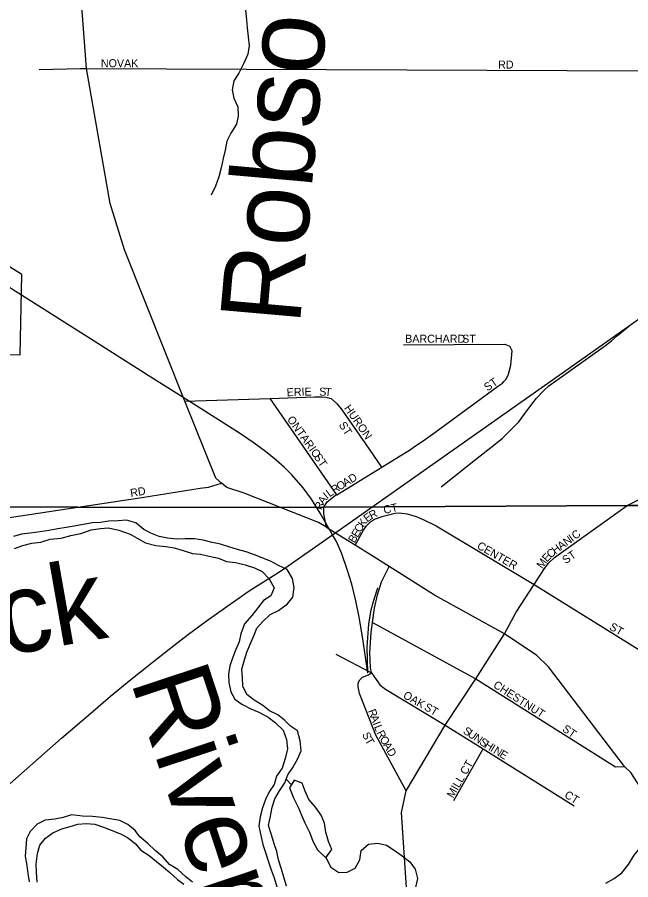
# Model space of a CAD drawing. Extents: x 1857828 to 2277390, y 930619 to 1324581.
# Drawn here: x 2087980 to 2091813, y 1190967 to 1196352 of the extents above; entities that cross this region are included whole.
import ezdxf

# ---------------------------------------------------------------- set-up
doc = ezdxf.new("R2010")
doc.units = 0
for name, color, linetype in [('GM_X_City_Street', 7, 'Continuous'), ('GM_X_City_Street_Text', 7, 'Continuous'), ('GM_X_Corporation', 7, 'Continuous'), ('GM_X_Major_River', 7, 'Continuous'), ('GM_X_Major_River_Text', 7, 'Continuous'), ('GM_X_Minor_Lake', 7, 'Continuous'), ('GM_X_Minor_River', 7, 'Continuous'), ('GM_X_Minor_River_Text', 7, 'Continuous'), ('GM_X_Rail_Line', 7, 'Continuous'), ('GM_X_State_Route', 7, 'Continuous'), ('GM_X_Township', 7, 'Continuous')]:
    doc.layers.add(name, color=color, linetype=linetype)

msp = doc.modelspace()

# ---------------------------------------------------------------- linework, layer by layer
at = {"layer": 'GM_X_City_Street'}
for points in [[(2088116.6, 1196026.9), (2088375.8, 1196032.1), (2088380.1, 1196032.2)], [(2088380.1, 1196032.2), (2088412.1, 1196032.9), (2091912.6, 1196016.9)], [(2090393.4, 1194306.3), (2091025.6, 1194311.7), (2091057.6, 1194299.5)], [(2089912.7, 1193166.6), (2089896.1, 1193251.4), (2089894.2, 1193271.5), (2089894.3, 1193281.1), (2089895.9, 1193293.1), (2089900.4, 1193303.5), (2089916.5, 1193327.5), (2089968.7, 1193367.4), (2089975.4, 1193371.5), (2090257.2, 1193544.2), (2090362, 1193608.4), (2090430.3, 1193650.3), (2090468.4, 1193676.2), (2090516.6, 1193708.1), (2090588.9, 1193759.9), (2090980.4, 1194047.1), (2091010.5, 1194067), (2091020.5, 1194079), (2091034.6, 1194093), (2091048.8, 1194123), (2091063, 1194181.1), (2091071.5, 1194269.4), (2091057.6, 1194299.5)], [(2089027.2, 1193954.7), (2089559.2, 1193972.4), (2089837.6, 1193981.7), (2089883.6, 1193981.5), (2089907.6, 1193979.4), (2089941.6, 1193971.3)], [(2089975.4, 1193371.5), (2089559.2, 1193972.4)], [(2090257.2, 1193544.2), (2090158.4, 1193689.5), (2090005.3, 1193906.8), (2089981.4, 1193937), (2089941.6, 1193971.3)], [(2086500.1, 1193286.2), (2086579.8, 1193278), (2086652.5, 1193259), (2087022.1, 1193124.9), (2087054.2, 1193117.1), (2087076.3, 1193111.2), (2087100.3, 1193107.4), (2087168.4, 1193111.8), (2087254.4, 1193126.4), (2088358.9, 1193293.8), (2088759.1, 1193354.5), (2089123.2, 1193412.9), (2089175.2, 1193419.3), (2089255.9, 1193444)], [(2091024.9, 1192502.2), (2091097.8, 1192638.7), (2091208.4, 1192810.4), (2091274.3, 1192911.6), (2091300.1, 1192946.9), (2091335.4, 1192979.8), (2091789.5, 1193303.9), (2091899.1, 1193358.5)], [(2090090.6, 1193055.3), (2090143.8, 1193150), (2090161.9, 1193176.1), (2090172, 1193188), (2090186, 1193202), (2090212.1, 1193218), (2090266.2, 1193237.8), (2090316.3, 1193249.6), (2090340.4, 1193255.5), (2090366.4, 1193257.4), (2090416.4, 1193251.2)], [(2090416.4, 1193251.2), (2090472.3, 1193234.9), (2090516.3, 1193216.7), (2090596.1, 1193176.2), (2091208.4, 1192810.4), (2091885.9, 1192389.3)], [(2090409.1, 1191522.6), (2090219.7, 1191870.1), (2090140.7, 1192070.9), (2090118.9, 1192129.2), (2090109.1, 1192171.4), (2090109.2, 1192197.5), (2090119.3, 1192215.5), (2090137.4, 1192231.4), (2090173.5, 1192247.3), (2090193.6, 1192259.3), (2090185.7, 1192293.4), (2090182.2, 1192383.7), (2090190.8, 1192512), (2090199.1, 1192572.7), (2090211.5, 1192662.4), (2090229.9, 1192746.5), (2090256.3, 1192826.6), (2090302.8, 1192922.5)], [(2090199.1, 1192572.7), (2090843.8, 1192222.3), (2091717.5, 1191671.6), (2091773.2, 1191673.5)], [(2090409.1, 1191522.6), (2090652.2, 1191932.8), (2090843.8, 1192222.3), (2091024.9, 1192502.2)], [(2089970, 1192376.6), (2090193.6, 1192259.3), (2090221.4, 1192217), (2090247.2, 1192182.9), (2090281.1, 1192156.6), (2090652.2, 1191932.8)], [(2090652.2, 1191932.8), (2090891, 1191783.6), (2091458.2, 1191429.5)], [(2090708, 1191462.8), (2090891, 1191783.6)], [(2090478.4, 1190035.5), (2090412.7, 1190886.7), (2090379.4, 1191386.7), (2090409.1, 1191522.6)]]:
    msp.add_lwpolyline(points, dxfattribs=at)
at = {"layer": 'GM_X_Corporation'}
msp.add_lwpolyline([(2087420.9, 1194247.1), (2087999, 1194244.8), (2088009.2, 1194745.9), (2086483.6, 1195694.1)], dxfattribs=at)
at = {"layer": 'GM_X_Major_River'}
for points in [[(2089608.6, 1191996.3), (2089556.4, 1192022.1), (2089514.1, 1192056.1), (2089459.8, 1192087.9), (2089413.6, 1192123.8), (2089389.3, 1192175.9), (2089387, 1192230.1), (2089382.7, 1192282.3), (2089400.5, 1192340.7), (2089414.3, 1192389), (2089436.1, 1192443.3), (2089457.9, 1192489.6), (2089475.7, 1192537.9), (2089511.6, 1192578.3), (2089559.5, 1192622.7), (2089611.5, 1192649.1), (2089667.4, 1192689.6), (2089701.3, 1192732), (2089709, 1192792.2), (2089698.7, 1192848.4), (2089666.4, 1192904.5), (2089612.1, 1192930.3), (2089565.9, 1192954.2), (2089509.7, 1192978), (2089461.5, 1192995.8), (2089409.2, 1193015.6), (2089355, 1193029.4), (2089300.8, 1193045.2), (2089248.6, 1193063), (2089198.5, 1193072.8), (2089142.3, 1193086.5), (2089088.1, 1193096.3), (2089028, 1193096), (2088973.8, 1193093.7), (2088917.7, 1193099.4), (2088865.5, 1193111.2), (2088815.3, 1193131), (2088771.1, 1193154.9), (2088720.7, 1193194.8), (2088662.5, 1193212.6), (2088610.4, 1193208.3), (2088552.3, 1193205.9), (2088500.2, 1193197.6), (2088450.1, 1193195.4), (2088392, 1193185), (2088335.9, 1193174.7), (2088285.8, 1193166.4), (2088233.8, 1193158.1), (2088177.7, 1193147.7), (2088123.6, 1193139.4), (2088059.5, 1193131), (2088005.4, 1193124.7), (2087957.3, 1193110.4)], [(2087961.7, 1193036.1), (2088013.7, 1193054.5), (2088071.8, 1193068.8), (2088127.9, 1193075.1), (2088186, 1193093.5), (2088254.1, 1193099.9), (2088314.2, 1193116.3), (2088376.2, 1193128.7), (2088442.3, 1193151.1), (2088500.4, 1193159.5), (2088550.5, 1193163.8), (2088614.7, 1193150), (2088685, 1193124.3), (2088729.2, 1193100.4), (2088781.5, 1193070.6), (2088845.7, 1193054.8), (2088907.9, 1193047.1), (2088960.1, 1193039.4), (2089016.3, 1193023.6), (2089074.5, 1193003.8), (2089124.6, 1193000.1), (2089178.8, 1192988.3), (2089237, 1192974.6), (2089287.3, 1192954.7), (2089343.4, 1192949), (2089403.6, 1192933.2), (2089461.9, 1192915.5), (2089510.1, 1192891.6), (2089554.4, 1192845.7), (2089584.8, 1192789.6), (2089565, 1192739.3), (2089519, 1192710.9), (2089483.1, 1192664.5), (2089445.3, 1192616.1), (2089399.4, 1192565.6), (2089377.6, 1192503.3), (2089365.9, 1192453), (2089346, 1192404.7), (2089326.2, 1192356.4), (2089308.5, 1192302.1), (2089298.7, 1192249.8), (2089300.9, 1192199.6), (2089313.2, 1192141.4), (2089339.5, 1192095.3), (2089383.8, 1192063.4), (2089440.1, 1192033.6), (2089488.3, 1192013.8), (2089546.6, 1191981.9), (2089590.8, 1191950), (2089641.2, 1191902.1), (2089661.5, 1191841.9), (2089667.8, 1191783.7), (2089654.1, 1191723.4), (2089634.3, 1191663), (2089598.5, 1191614.6), (2089584.7, 1191562.3), (2089552.8, 1191516), (2089531, 1191467.6), (2089511.2, 1191417.3), (2089497.4, 1191361), (2089489.7, 1191302.7), (2089502, 1191244.5), (2089514.3, 1191186.3), (2089532.6, 1191130.2), (2089548.9, 1191078.1), (2089565.2, 1191029.9), (2089585.5, 1190979.8)], [(2089661.9, 1190928), (2089647.7, 1190976.1), (2089629.3, 1191040.3), (2089611, 1191092.4), (2089600.7, 1191142.6), (2089584.5, 1191190.7), (2089568.2, 1191246.9), (2089549.8, 1191305), (2089561.6, 1191363.4), (2089573.3, 1191419.7), (2089589.1, 1191472), (2089619, 1191522.3), (2089650.8, 1191572.7), (2089670.6, 1191623), (2089702.5, 1191667.4), (2089730.3, 1191719.8), (2089754.1, 1191772.1), (2089747.8, 1191834.3), (2089731.4, 1191896.5), (2089687.2, 1191926.4), (2089648.9, 1191964.4), (2089608.6, 1191996.3)], [(2089074.4, 1190953), (2089032.2, 1190984.9), (2088983.8, 1191030.9), (2088931.5, 1191062.8), (2088889.2, 1191110.7), (2088840.9, 1191150.6), (2088794.6, 1191194.6), (2088746.3, 1191234.5), (2088716, 1191274.5), (2088669.7, 1191312.4), (2088621.5, 1191336.3), (2088571.3, 1191346.1), (2088511.1, 1191355.8), (2088449, 1191361.5), (2088386.8, 1191363.2), (2088318.6, 1191372.9), (2088266.5, 1191356.5), (2088214.5, 1191346.2), (2088154.3, 1191339.8), (2088104.4, 1191313.5), (2088060.5, 1191269.1), (2088036.6, 1191222.7), (2088032.9, 1191166.5), (2088029.1, 1191114.2), (2088039.4, 1191056), (2088045.7, 1191005.8), (2088054, 1190953.7)], [(2088104.1, 1190951.9), (2088099.8, 1191014.2), (2088097.5, 1191064.4), (2088107.2, 1191130.7), (2088121, 1191183), (2088156.9, 1191227.4), (2088202.8, 1191259.8), (2088258.9, 1191284.2), (2088310.9, 1191300.5), (2088359, 1191314.8), (2088411.1, 1191319.1), (2088465.2, 1191313.4), (2088519.4, 1191295.6), (2088565.6, 1191275.8), (2088623.9, 1191253.9), (2088668.1, 1191230.1), (2088716.4, 1191194.2), (2088752.7, 1191152.2), (2088803, 1191118.3), (2088849.3, 1191080.4), (2088893.5, 1191046.5), (2088933.8, 1191012.6), (2088980.1, 1190968.6), (2089020.3, 1190938.7)], [(2089585.5, 1190979.8), (2089601.8, 1190923.7)]]:
    msp.add_lwpolyline(points, dxfattribs=at)
at = {"layer": 'GM_X_Minor_Lake'}
for points in [[(2089907.2, 1191104.1), (2089945.5, 1191156.5), (2089925.2, 1191206.6), (2089906.9, 1191264.7), (2089898.6, 1191320.9), (2089878.3, 1191371.1), (2089844, 1191421.1), (2089801.6, 1191469.1), (2089779.3, 1191521.2), (2089759.1, 1191571.3), (2089708.9, 1191589.1), (2089681, 1191540.7), (2089705.4, 1191478.6)], [(2089908.1, 1191105.3), (2089945.5, 1191156.5), (2089925.2, 1191206.6), (2089906.9, 1191264.7), (2089898.6, 1191320.9), (2089878.3, 1191371.1), (2089844, 1191421.1), (2089801.6, 1191469.1), (2089779.3, 1191521.2), (2089759.1, 1191571.3), (2089708.9, 1191589.1), (2089681, 1191540.7), (2089705.4, 1191478.6)], [(2089705.4, 1191478.6), (2089735.7, 1191420.5), (2089756, 1191370.4), (2089776.3, 1191322.3), (2089804.6, 1191264.2), (2089827, 1191208.1), (2089855.3, 1191154), (2089907.2, 1191104.1)], [(2089705.4, 1191478.6), (2089735.7, 1191420.5), (2089756, 1191370.4), (2089776.3, 1191322.3), (2089804.6, 1191264.2), (2089827, 1191208.1), (2089855.3, 1191154), (2089910, 1191101.5)]]:
    msp.add_lwpolyline(points, dxfattribs=at)
at = {"layer": 'GM_X_Minor_River'}
for points in [[(2089404.9, 1196396.1), (2089411.2, 1196335.9)], [(2089411.2, 1196335.9), (2089415.5, 1196285.7), (2089421.8, 1196229.5), (2089428, 1196175.3), (2089420.3, 1196121), (2089394.5, 1196066.6), (2089364.7, 1196004.2), (2089332.9, 1195955.8), (2089323.1, 1195899.5), (2089333.4, 1195847.4), (2089357.7, 1195793.2), (2089360, 1195735), (2089350.2, 1195684.8), (2089314.4, 1195628.3), (2089288.6, 1195578), (2089278.8, 1195521.7), (2089267.1, 1195469.4), (2089253.3, 1195413.1), (2089239.5, 1195356.8), (2089217.8, 1195298.4), (2089192, 1195242)], [(2089659.4, 1191594.6), (2089693, 1191558.9)], [(2089907.6, 1191106.1), (2089938, 1191046), (2089988.3, 1191012.1), (2090040.4, 1191014.4), (2090090.4, 1191038.7), (2090120.2, 1191091.1), (2090128, 1191149.4), (2090173.9, 1191189.8), (2090232, 1191196.2), (2090286.2, 1191182.4), (2090334.4, 1191152.5), (2090384.7, 1191116.6), (2090433, 1191078.7), (2090465.3, 1191032.7), (2090479.6, 1190974.5), (2090465.9, 1190910.2)], [(2091656.6, 1190946.6), (2091708.6, 1190975), (2091756.5, 1191011.4), (2091798.4, 1191061.8), (2091834.2, 1191120.2), (2091874, 1191168.7), (2091920, 1191195), (2091966.3, 1191167.2), (2091988.6, 1191109), (2091982.8, 1191056.8), (2092007.2, 1191000.7), (2092037.5, 1190952.6)]]:
    msp.add_lwpolyline(points, dxfattribs=at)
at = {"layer": 'GM_X_Rail_Line'}
for points in [[(2091811.9, 1194432.6), (2092565.9, 1194962.9), (2095178.5, 1196794.8), (2095750.4, 1197195.8), (2100222.6, 1200345.2), (2103018, 1202312.6), (2104149.3, 1203109.6), (2104981.2, 1203697.8), (2105546.5, 1204093.9), (2106602, 1204838.5), (2107580.9, 1205528), (2108130.1, 1205915.4), (2108436.9, 1206131.6), (2110085.9, 1207289.8), (2111448.8, 1208249.9), (2112024.2, 1208655.4), (2112805.7, 1209205.3), (2113702.7, 1209835.7), (2115701.5, 1211241.6)], [(2089066.6, 1193946.1), (2088797.9, 1194115.3), (2088437.7, 1194343.5), (2087290.3, 1195068), (2086597.7, 1195505.1), (2085814.6, 1195999.1), (2085327.4, 1196305.9), (2084820.3, 1196625.7)], [(2090627.7, 1193420.6), (2090842.8, 1193590.3), (2090967.9, 1193689.3), (2091012, 1193724.9), (2091051.4, 1193763), (2091089.1, 1193801.6), (2091113.3, 1193825.7), (2091146.8, 1193871.5), (2091182.3, 1193919.8), (2091224.3, 1193973.6), (2091270.1, 1194021.9), (2091300.6, 1194051.2), (2091654, 1194302.9), (2091693, 1194332.1), (2091730.7, 1194364.3), (2091811.9, 1194432.6)], [(2091365.2, 1194116.7), (2091811.9, 1194432.6)], [(2089948.3, 1193121.6), (2091365.2, 1194116.7)], [(2089948.3, 1193121.6), (2089873.1, 1193255.4), (2089818, 1193343.1), (2089766.7, 1193414.9), (2089694.9, 1193495), (2089648.8, 1193542.2), (2089598.1, 1193587.7), (2089531.5, 1193641.8), (2089460.4, 1193694.1), (2089369.3, 1193755.6), (2089066.6, 1193946.1)], [(2088561.8, 1192113.8), (2088690.2, 1192218.5), (2088830.3, 1192329.1), (2088957.9, 1192429.6), (2089049.1, 1192500.5), (2089159.7, 1192581.6), (2089273.7, 1192662.7), (2089428.2, 1192770.8), (2089630.5, 1192898.5), (2089948.3, 1193121.6)], [(2090170.2, 1192256.4), (2090138.7, 1192471.8), (2090116.8, 1192606.2), (2090094.6, 1192708.9), (2090069.9, 1192812.6), (2090041.7, 1192905.1), (2090008.5, 1193002.4), (2089973.8, 1193079), (2089948.3, 1193121.6)], [(2090170.2, 1192256.4), (2090166.9, 1192421.3), (2090176.3, 1192562.2), (2090190.5, 1192651.6), (2090208.9, 1192719.9), (2090232.7, 1192789.3), (2090233, 1192790.2)], [(2088439.3, 1192008.3), (2088561.8, 1192113.8)], [(2052322.1, 1160299.3), (2053419.3, 1161265.1), (2058168.7, 1165436.2), (2061354.7, 1168237.9), (2062639.1, 1169361.8), (2064657.4, 1171134.4), (2067321.1, 1173471), (2069914.5, 1175748.6), (2072264.1, 1177810.8), (2074106.6, 1179424.8), (2075286.9, 1180462.3), (2076994.8, 1181961.2), (2078402.4, 1183201.6), (2079029, 1183752.2), (2080545.6, 1185083), (2081757.4, 1186146.2), (2082927.8, 1187174.7), (2083762.9, 1187907.7), (2085541.3, 1189467.3), (2086815.5, 1190587.9), (2087841.5, 1191487.2), (2088257, 1191851.2), (2088439.3, 1192008.3)]]:
    msp.add_lwpolyline(points, dxfattribs=at)
at = {"layer": 'GM_X_State_Route'}
for points in [[(2088904.1, 1194262.5), (2088649.2, 1194900.3), (2088560.2, 1195190.3), (2088412.1, 1196032.9), (2088336.6, 1197029.2), (2088328.2, 1197172.3), (2088077.8, 1197959), (2087890.6, 1198547.3)], [(2089951.1, 1193142.6), (2089912.7, 1193166.6), (2089907.2, 1193170.1), (2089862.2, 1193198.3), (2089624.8, 1193291.5), (2089397.1, 1193381), (2089289.1, 1193416.8), (2089255.9, 1193444), (2089219.4, 1193473.9), (2089027.2, 1193954.7), (2088904.1, 1194262.5)], [(2091024.9, 1192502.2), (2090587.3, 1192744.5), (2090302.8, 1192922.5), (2090090.6, 1193055.3), (2089951.1, 1193142.6)], [(2092382.8, 1190087.1), (2092377.6, 1190109.7), (2092324.2, 1190330.1), (2092266.2, 1190502.1), (2092227.9, 1190786.5), (2092177.9, 1191032.3), (2092028, 1191303.2), (2091813.5, 1191637), (2091773.2, 1191673.5), (2091297.8, 1192297.5), (2091224.9, 1192368.1), (2091024.9, 1192502.2)]]:
    msp.add_lwpolyline(points, dxfattribs=at)
at = {"layer": 'GM_X_Township'}
for points in [[(2095199.9, 1193326.2), (2093891.1, 1193316), (2093532.4, 1193313.9), (2091902.4, 1193304.6), (2091789.5, 1193303.9), (2089895.9, 1193293.1), (2089624.8, 1193291.5), (2088359, 1193293.8), (2086580.2, 1193297), (2086635.1, 1199603.8), (2086649.7, 1201278.7), (2086650.3, 1202446.4), (2086670.6, 1203677.2), (2086688.5, 1204764.7), (2086699, 1205398.9), (2086733.9, 1207517.4), (2086747.3, 1208327.6), (2086750.2, 1208539), (2086754.4, 1208841.7), (2086792.2, 1211070.7)], [(2099554.1, 1165974.3), (2091388, 1165958.3), (2088815.5, 1165953.2), (2086129.9, 1165947.8), (2086327.1, 1174394.5), (2086427.3, 1179814), (2086535.7, 1189395.6), (2086579.8, 1193278), (2086580.2, 1193297), (2088359, 1193293.8), (2089624.8, 1193291.5), (2089895.9, 1193293.1), (2091789.5, 1193303.9), (2091902.4, 1193304.6), (2093532.4, 1193313.9), (2093891.1, 1193316), (2095199.9, 1193326.2)]]:
    msp.add_lwpolyline(points, dxfattribs=at)

# ---------------------------------------------------------------- texts
at = {"layer": 'GM_X_City_Street_Text'}
for s, rotation, p in [('NOVAK', 0, (2088502.3, 1196040.6)), ('RD', 0, (2090983.9, 1196031.8)), ('BARCHARD', 0, (2090403.1, 1194320.2)), ('ST', 0, (2090759.5, 1194320.2)), ('ST', 34.6986, (2090916.9, 1194014.9)), ('ERIE', 1.8465, (2089663.6, 1193985.8)), ('S', 358.8799, (2089866, 1193990.2)), ('T', 354.2269, (2089900.1, 1193989.6)), ('HURON', 304.9913, (2090019.2, 1193911.4)), ('ONTARIO', 305.7538, (2089662.7, 1193841.1)), ('ST', 302.7321, (2089986.6, 1193807.4)), ('ST', 304.6908, (2089830, 1193607.7)), ('D', 31.6046, (2090067.7, 1193441.9)), ('O', 31.7621, (2089992.8, 1193395.7)), ('A', 31.6161, (2090030.2, 1193418.8)), ('RD', 9.4702, (2088689.9, 1193356.5)), ('L', 36.0555, (2089931.9, 1193354.1)), ('R', 32.7469, (2089959.7, 1193374.4)), ('A', 55.4915, (2089893.2, 1193307)), ('I', 39.8335, (2089915.7, 1193340.6)), ('R', 72.0028, (2089882.6, 1193272.7)), ('CT', 12.5352, (2090273.4, 1193250.8)), ('E', 37.2688, (2090166.5, 1193196.6)), ('R', 27.3796, (2090192.6, 1193216.7)), ('C', 59.9587, (2090124.3, 1193130.6)), ('K', 54.0787, (2090143.4, 1193163.8)), ('B', 59.969, (2090086.9, 1193065.9)), ('E', 59.9602, (2090106.7, 1193100.2)), ('I', 36.2125, (2091447.9, 1193075.6)), ('C', 36.1899, (2091465.6, 1193088.6)), ('CENTER', 330.1241, (2090847.7, 1193038.6)), ('A', 36.201, (2091376.8, 1193023.6)), ('N', 36.188, (2091412.3, 1193049.6)), ('C', 41.0306, (2091312.6, 1192971.9)), ('H', 36.8131, (2091341.7, 1192997.3)), ('ST', 34.6908, (2091405.9, 1192936.6)), ('M', 54.9408, (2091260.4, 1192905.3)), ('E', 47.0868, (2091289.6, 1192947.1)), ('ST', 330.2568, (2091674.9, 1192532.5)), ('CHESTNUT', 327.4068, (2090949.3, 1192171.5)), ('OAK', 330.0203, (2090385.8, 1192105.7)), ('ST', 330.2568, (2090517.7, 1192031)), ('R', 291.0079, (2090169.9, 1192021.7)), ('A', 290.9936, (2090184.1, 1191984.8)), ('I', 291.0137, (2090199.8, 1191943.7)), ('S', 292.4812, (2090133.5, 1191876.7)), ('L', 291.0101, (2090207.7, 1191923.1)), ('R', 296.4965, (2090222.4, 1191885.5)), ('S', 325.9008, (2090760.4, 1191885.4)), ('U', 325.9128, (2090789.5, 1191865.7)), ('ST', 325.2979, (2091380.8, 1191898.5)), ('T', 299.9187, (2090150.1, 1191837.8)), ('O', 299.833, (2090241.6, 1191847.2)), ('N', 325.8978, (2090825.9, 1191841)), ('S', 326.2367, (2090862.7, 1191816.1)), ('H', 328.0908, (2090893.4, 1191795.6)), ('A', 299.9296, (2090263.5, 1191809)), ('D', 299.9292, (2090285.5, 1191770.9)), ('I', 328.7221, (2090931.3, 1191772.1)), ('N', 328.7513, (2090950.1, 1191760.6)), ('E', 328.7554, (2090987.7, 1191737.8)), ('MILL CT', 60.1241, (2090702.9, 1191473.1)), ('CT', 327.9971, (2091393.7, 1191485.2))]:
    msp.add_text(s, height=50, rotation=rotation, dxfattribs=at).set_placement(p)
at = {"layer": 'GM_X_Major_River_Text'}
for s, height, rotation, p in [('Black', 500.25, 9.9888, (2086945.6, 1192196.8)), ('River', 493.25, 288.2923, (2088685.2, 1192210.1))]:
    msp.add_text(s, height=height, rotation=rotation, dxfattribs=at).set_placement(p)
at = {"layer": 'GM_X_Minor_River_Text'}
msp.add_text('Robson', height=500.3, rotation=84.9901, dxfattribs=at).set_placement((2089744.6, 1194425.7))

doc.saveas('drawing.dxf')
